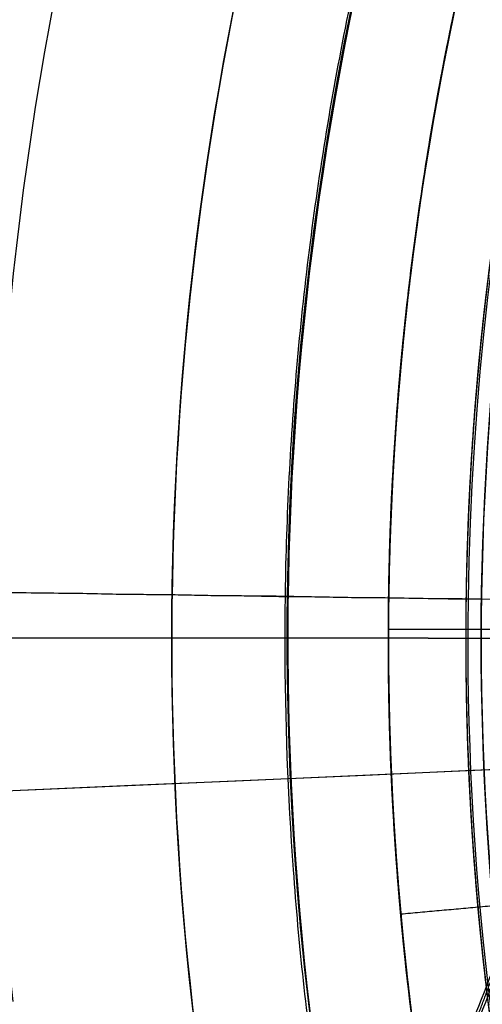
# Model space of a CAD drawing. Header units: millimetres. Extents: x -130 to 129, y 0 to 422.
# Tile 404 of 656: x -22.69 to -19.7, y 290.64 to 297.01. Entities that reach past the tile are written whole.
import ezdxf

# ---------------------------------------------------------------- set-up
doc = ezdxf.new("R2010")
doc.units = ezdxf.units.MM
for name, color, linetype, true_color in [('BOMBILLA', 7, 'Continuous', 0xfff700), ('NEGRO', 7, 'Continuous', 0x363535), ('PANTALLA', 7, 'Continuous', 0xffffff)]:
    doc.layers.add(name, color=color, linetype=linetype, true_color=true_color)
doc.layers.add('Capa 01', color=7, linetype='Continuous')

# ---------------------------------------------------------------- blocks, each defined once
blk = doc.blocks.new('DOME 29912')
at = {"layer": 'BOMBILLA', "extrusion": (0, 0, -1)}
for start, end in [(0.8118392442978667, 180.8118392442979), (180.8118392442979, 0.8118392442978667)]:
    blk.add_arc((0.7034267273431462, 292.9933873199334, -203.8578232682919), 24.05871559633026, start, end, dxfattribs=at)
at = {"layer": 'BOMBILLA'}
for start, end in [(359.1881607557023, 179.1881607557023), (179.1881607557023, 359.1881607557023)]:
    blk.add_arc((-0.7034267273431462, 292.9933873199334, 189.2111779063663), 19.08658103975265, start, end, dxfattribs=at)
at = {"layer": 'BOMBILLA', "extrusion": (-0.01416879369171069, -0.9998996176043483, -1.986047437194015e-18)}
blk.add_arc((-4.854718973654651, 203.8578232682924, -292.9540092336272), 24.05871559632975, 90.00000000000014, 217.5018829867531, dxfattribs=at)
at = {"layer": 'BOMBILLA', "extrusion": (-0.01416879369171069, -0.9998996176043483, -7.271319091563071e-34)}
blk.add_arc((-52.89141622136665, 166.9954607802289, -292.9540092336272), 36.49174311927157, 4.46249989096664e-14, 37.50188298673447, dxfattribs=at)
at = {"layer": 'NEGRO', "extrusion": (0, 0, -1)}
for centre, radius, start, end in [((0.703263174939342, 292.997692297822, -150.75), 116.5, 15.31920064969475, 195.3192006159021), ((0.703263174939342, 292.997692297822, -150.75), 115.5, 15.31920064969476, 195.3192006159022), ((0.7032631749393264, 292.997692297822, -156), 116.5, 15.31920062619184, 195.319200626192), ((0.703263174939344, 292.997692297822, -145.5), 115.5, 15.31920062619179, 195.319200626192), ((0.7032631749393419, 292.997692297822, -156), 115.5, 15.31920062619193, 195.319200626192), ((0.7032631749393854, 292.997692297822, -158), 115, 48.09866593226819, 228.0986659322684), ((0.7032631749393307, 292.9976922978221, -158), 112, 48.09866593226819, 228.0986659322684), ((0.703263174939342, 292.997692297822, -144.5), 106.5, 15.31920064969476, 195.3192006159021), ((0.7032631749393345, 292.997692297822, -145), 106.5, 15.3192006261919, 195.319200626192), ((0.7032631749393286, 292.997692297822, -158), 115.0000000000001, 228.0986659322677, 48.09866593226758), ((0.7032631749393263, 292.997692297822, -158), 112, 228.0986659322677, 48.09866593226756), ((0.70326317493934, 292.997692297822, -151.5), 115.0000000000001, 260.0639215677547, 16.13341038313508), ((0.70326317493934, 292.997692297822, -151.5), 112.0000000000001, 260.1165838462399, 16.08074809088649), ((0.7032631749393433, 292.997692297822, -145.5), 116.5, 195.3192006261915, 15.31920062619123), ((0.7032631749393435, 292.997692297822, -156), 116.5, 195.3192006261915, 15.31920062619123), ((0.703263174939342, 292.997692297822, -150.75), 116.5, 195.3192006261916, 15.31920064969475), ((0.7032631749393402, 292.997692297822, -156), 115.5, 195.3192006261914, 15.31920062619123), ((0.703263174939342, 292.997692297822, -150.75), 115.5, 195.3192006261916, 15.31920064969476), ((0.7032631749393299, 292.997692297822, -156), 29.00000000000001, 258.0986659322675, 78.09866593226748), ((0.703263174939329, 292.997692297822, -155), 29.00000000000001, 258.0986659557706, 78.098665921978), ((0.7032631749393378, 292.997692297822, -145), 106.5, 195.3192006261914, 15.31920062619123), ((0.703263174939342, 292.997692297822, -144.5), 106.5, 195.3192006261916, 15.31920064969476), ((0.7032631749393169, 292.997692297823, -161.376100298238), 28.25000000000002, 233.9491539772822, 53.94915397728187), ((0.703263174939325, 292.997692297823, -160.376100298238), 28.25000000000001, 233.9491539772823, 53.94915400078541), ((0.703263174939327, 292.9976922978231, -154), 22.49999999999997, 270.0360020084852, 90.0360020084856), ((0.703263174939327, 292.997692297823, -153), 22.49999999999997, 270.0360020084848, 90.0360020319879), ((0.7032631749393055, 292.997692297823, -159.876100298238), 27.50000000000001, 233.949153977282, 53.94915397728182), ((0.703263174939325, 292.997692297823, -159.626100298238), 27.5, 233.9491539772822, 53.94915400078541), ((0.7032631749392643, 292.9976922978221, -133.25), 20.99999999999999, 270.0360020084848, 90.0360020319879), ((0.703263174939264, 292.9976922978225, -152), 21.00000000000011, 270.0360020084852, 90.0360020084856), ((0.703263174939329, 292.997692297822, -156), 20.25000000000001, 258.0986659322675, 78.09866593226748), ((0.703263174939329, 292.997692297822, -155), 20.25000000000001, 258.0986659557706, 78.09866592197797), ((0.703263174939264, 292.9976922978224, -152), 19.0000000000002, 270.036002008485, 90.0360020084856), ((0.7032631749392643, 292.9976922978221, -133), 19.00000000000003, 270.0360020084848, 90.0360020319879), ((0.703263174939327, 292.997692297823, -143), 18.65000000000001, 270.0360020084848, 90.0360020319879), ((0.703263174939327, 292.997692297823, -152), 18.65000000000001, 270.0360020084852, 90.0360020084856), ((0.703263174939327, 292.997692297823, -160.73517), 18.59999999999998, 307.4656207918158, 90.03600202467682), ((0.703263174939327, 292.997692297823, -171.2075), 18.59999999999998, 270.0360020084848, 90.03600203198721), ((0.703263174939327, 292.997692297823, -168.6575), 18.59999999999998, 270.0360020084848, 90.03600203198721), ((0.703263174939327, 292.997692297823, -176.5), 18.59999999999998, 270.036002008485, 90.0360020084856), ((0.7032631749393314, 292.997692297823, -169.376100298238), 18.00000000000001, 233.949153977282, 53.94915397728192), ((0.7032631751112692, 292.9976922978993, -161.3761002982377), 22.14999999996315, 353.9491539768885, 23.94915397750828), ((0.7032631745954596, 292.9976922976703, -169.3761002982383), 22.1500000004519, 353.9491539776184, 23.94915397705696), ((0.703263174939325, 292.997692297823, -165.376100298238), 22.15000000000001, 353.9491539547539, 23.94915397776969)]:
    blk.add_arc(centre, radius, start, end, dxfattribs=at)
at = {"layer": 'NEGRO'}
for centre, radius, start, end in [((-0.7032631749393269, 292.997692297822, 145.5), 116.5, 344.6807993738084, 164.680799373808), ((-0.7032631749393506, 292.997692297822, 144), 115, 344.6807993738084, 164.6807993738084), ((-0.7032631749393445, 292.997692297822, 145), 115, 344.6807993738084, 131.9013340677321), ((-0.7032631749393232, 292.997692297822, 145), 115, 344.6807993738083, 131.9013340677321), ((-0.7032631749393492, 292.997692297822, 145), 112, 311.9013340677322, 131.901334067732), ((-0.7032631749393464, 292.997692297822, 144), 106.5, 344.6807993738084, 164.6807993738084), ((-0.7032631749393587, 292.997692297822, 145), 112, 131.9013340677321, 311.901334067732), ((-0.7032631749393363, 292.997692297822, 145.5), 115.5, 164.6807993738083, 344.6807993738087), ((-0.7032631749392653, 292.997692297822, 144), 115, 164.6807993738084, 344.6807993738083), ((-0.7032631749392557, 292.9976922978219, 145), 114.9999999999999, 164.6807993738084, 311.901334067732), ((-0.703263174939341, 292.997692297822, 145), 115, 164.6807993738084, 311.901334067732), ((-0.7032631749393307, 292.997692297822, 154), 29.00000000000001, 101.9013340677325, 281.9013340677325), ((-0.7032631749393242, 292.997692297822, 144), 106.5, 164.6807993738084, 344.6807993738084), ((-0.703263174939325, 292.997692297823, 159.376100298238), 28.25, 126.0508460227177, 306.0508460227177), ((-0.703263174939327, 292.9976922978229, 152), 22.49999999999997, 89.96399799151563, 269.963997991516), ((-0.703263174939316, 292.997692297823, 159.376100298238), 27.49999999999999, 126.0508460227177, 306.0508460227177), ((-0.7032631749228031, 292.9976922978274, 114.5), 20.99999999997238, 89.96399799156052, 197.5074984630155), ((-0.7032631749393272, 292.997692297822, 154), 20.25000000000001, 101.9013340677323, 281.9013340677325), ((-0.7032631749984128, 292.9976922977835, 114), 19.00000000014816, 89.96399799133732, 213.2397354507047)]:
    blk.add_arc(centre, radius, start, end, dxfattribs=at)
for points, weights in [([(111.2336383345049, 262.3348985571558, 144.4393398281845), (172.559225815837, 486.208701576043, 144.4393398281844), (-51.31457720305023, 547.5342890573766, 144.4393398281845), (-112.6401646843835, 323.6604860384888, 144.4393398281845)], [0.8164906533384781, 0.2721635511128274, 0.2721635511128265, 0.8164906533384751]), ([(110.5516558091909, 262.5217135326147, 145.1464466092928), (171.5036133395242, 485.0315515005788, 145.1464466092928), (-51.00622462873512, 545.9835090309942, 145.1464466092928), (-111.9581821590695, 323.4736710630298, 145.1464466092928)], [0.8164906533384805, 0.2721635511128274, 0.2721635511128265, 0.8164906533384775]), ([(-112.6401646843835, 323.6604860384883, 144.4393398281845), (-173.9657521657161, 99.7866830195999, 144.4393398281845), (49.90805085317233, 38.4610955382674, 144.4393398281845), (111.2336383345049, 262.3348985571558, 144.4393398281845)], [0.8164906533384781, 0.2721635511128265, 0.2721635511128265, 0.8164906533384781]), ([(-111.9581821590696, 323.4736710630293, 145.1464466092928), (-172.9101396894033, 100.9638330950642, 145.1464466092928), (49.59969827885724, 40.01187556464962, 145.1464466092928), (110.5516558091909, 262.5217135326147, 145.1464466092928)], [0.8164906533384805, 0.2721635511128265, 0.2721635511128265, 0.8164906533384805])]:
    blk.add_rational_spline(points, weights, degree=3, dxfattribs=at)
for points, weights, degree, knots in [([(-20.5164693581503, 288.7292923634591, 112.7322330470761), (-23.49733295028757, 302.5659679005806, 112.7322330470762), (-14.50117762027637, 313.2741332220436, 112.7322330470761), (-0.6905278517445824, 313.2654552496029, 112.7322330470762), (13.12012191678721, 313.2567772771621, 112.7322330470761), (22.10281311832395, 302.5373148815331, 112.7322330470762), (19.10456323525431, 288.7043963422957, 112.7322330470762)], [0.7724718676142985, 0.5899894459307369, 0.6046623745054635, 0.8164906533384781, 0.6046623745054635, 0.5899894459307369, 0.7724718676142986], 3, [0.03463401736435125, 0.03463401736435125, 0.03463401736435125, 0.03463401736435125, 0.5, 0.5, 0.5, 0.9653659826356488, 0.9653659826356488, 0.9653659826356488, 0.9653659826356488]), ([(-2.681341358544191, 273.4977639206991, 175), (-7.950807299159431, 274.032300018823, 174.891039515), (-12.23381548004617, 277.1482013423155, 174.785), (-17.38362726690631, 280.8947048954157, 174.6575), (-19.34777298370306, 286.9526733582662, 174.53), (-21.31191870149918, 293.0106418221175, 174.4025), (-19.34016144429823, 299.0661371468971, 174.275), (-17.3684041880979, 305.1216324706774, 174.1475), (-12.21388821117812, 308.8616612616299, 174.02), (-7.059372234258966, 312.6016900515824, 173.8925), (-0.6909474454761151, 312.5976884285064, 173.765), (5.677477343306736, 312.5936868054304, 173.6375), (10.82728913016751, 308.8471832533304, 173.51), (15.97710091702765, 305.1006797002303, 173.3825), (17.9412466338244, 299.0427112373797, 173.255), (19.90539235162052, 292.9847427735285, 173.1275), (17.93363509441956, 286.9292474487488, 173), (15.96187783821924, 280.8737521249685, 172.8725), (10.80736186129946, 277.1337233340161, 172.745), (5.652845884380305, 273.3936945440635, 172.6175), (-0.7155789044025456, 273.3976961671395, 172.49), (-7.084003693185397, 273.4016977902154, 172.3625), (-12.23381548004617, 277.1482013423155, 172.235), (-17.38362726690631, 280.8947048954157, 172.1075), (-19.34777298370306, 286.9526733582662, 171.98), (-21.31191870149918, 293.0106418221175, 171.8525), (-19.34016144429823, 299.0661371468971, 171.725), (-17.3684041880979, 305.1216324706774, 171.5975), (-12.21388821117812, 308.8616612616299, 171.47), (-7.059372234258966, 312.6016900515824, 171.3425), (-0.6909474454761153, 312.5976884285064, 171.215), (5.677477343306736, 312.5936868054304, 171.0875), (10.82728913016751, 308.8471832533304, 170.96), (15.97710091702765, 305.1006797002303, 170.8325), (17.9412466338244, 299.0427112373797, 170.705), (19.90539235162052, 292.9847427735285, 170.5775), (17.93363509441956, 286.9292474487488, 170.45), (15.96187783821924, 280.8737521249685, 170.3225), (10.80736186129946, 277.1337233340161, 170.195), (5.652845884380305, 273.3936945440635, 170.0675), (-0.7155789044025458, 273.3976961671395, 169.94), (-7.084003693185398, 273.4016977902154, 169.8125), (-12.23381548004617, 277.1482013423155, 169.685), (-17.38362726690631, 280.8947048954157, 169.5575), (-19.34777298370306, 286.9526733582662, 169.43), (-21.31191870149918, 293.0106418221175, 169.3025), (-19.34016144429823, 299.0661371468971, 169.175), (-17.3684041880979, 305.1216324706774, 169.0475), (-12.21388821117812, 308.8616612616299, 168.92), (-7.059372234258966, 312.6016900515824, 168.7925), (-0.6909474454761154, 312.5976884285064, 168.665), (5.677477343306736, 312.5936868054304, 168.5375), (10.82728913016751, 308.8471832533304, 168.41), (15.97710091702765, 305.1006797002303, 168.2825), (17.9412466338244, 299.0427112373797, 168.155), (19.90539235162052, 292.9847427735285, 168.0275), (17.93363509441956, 286.9292474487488, 167.9), (15.96187783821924, 280.8737521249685, 167.7725), (10.80736186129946, 277.1337233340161, 167.645), (5.652845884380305, 273.3936945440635, 167.5175), (-0.7155789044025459, 273.3976961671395, 167.39), (-7.084003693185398, 273.4016977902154, 167.2625), (-12.23381548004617, 277.1482013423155, 167.135), (-17.38362726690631, 280.8947048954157, 167.0075), (-19.34777298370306, 286.9526733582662, 166.88), (-21.31191870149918, 293.0106418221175, 166.7525), (-19.34016144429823, 299.0661371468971, 166.625), (-17.3684041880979, 305.1216324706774, 166.4975), (-12.21388821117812, 308.8616612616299, 166.37), (-7.059372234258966, 312.6016900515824, 166.2425), (-0.6909474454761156, 312.5976884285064, 166.115), (5.677477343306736, 312.5936868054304, 165.9875), (10.82728913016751, 308.8471832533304, 165.86), (15.97710091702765, 305.1006797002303, 165.7325), (17.9412466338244, 299.0427112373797, 165.605), (18.73032591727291, 296.6089725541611, 165.55377793), (18.86823978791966, 294.0542299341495, 165.5)], [0.986750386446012, 0.958956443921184, 1, 0.951056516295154, 1, 0.951056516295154, 1, 0.951056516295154, 1, 0.951056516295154, 1, 0.951056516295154, 1, 0.951056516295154, 1, 0.951056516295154, 1, 0.951056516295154, 1, 0.951056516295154, 1, 0.951056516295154, 1, 0.951056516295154, 1, 0.951056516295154, 1, 0.951056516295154, 1, 0.951056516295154, 1, 0.951056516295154, 1, 0.951056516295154, 1, 0.951056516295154, 1, 0.951056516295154, 1, 0.951056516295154, 1, 0.951056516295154, 1, 0.951056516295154, 1, 0.951056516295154, 1, 0.951056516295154, 1, 0.951056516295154, 1, 0.951056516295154, 1, 0.951056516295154, 1, 0.951056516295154, 1, 0.951056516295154, 1, 0.951056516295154, 1, 0.951056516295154, 1, 0.951056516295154, 1, 0.951056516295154, 1, 0.951056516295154, 1, 0.951056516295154, 1, 0.951056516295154, 1, 0.951056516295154, 1, 0.979744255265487, 0.976254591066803], 2, [-0.998991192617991, -0.998991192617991, -0.998991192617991, -0.99375, -0.99375, -0.9875, -0.9875, -0.98125, -0.98125, -0.975, -0.975, -0.96875, -0.96875, -0.9625, -0.9625, -0.95625, -0.95625, -0.95, -0.95, -0.94375, -0.94375, -0.9375, -0.9375, -0.93125, -0.93125, -0.925, -0.925, -0.91875, -0.91875, -0.9125, -0.9125, -0.90625, -0.90625, -0.9, -0.9, -0.89375, -0.89375, -0.8875, -0.8875, -0.88125, -0.88125, -0.875, -0.875, -0.86875, -0.86875, -0.8625, -0.8625, -0.85625, -0.85625, -0.85, -0.85, -0.84375, -0.84375, -0.8375, -0.8375, -0.83125, -0.83125, -0.825, -0.825, -0.81875, -0.81875, -0.8125, -0.8125, -0.80625, -0.80625, -0.8, -0.8, -0.79375, -0.79375, -0.7875, -0.7875, -0.78125, -0.78125, -0.775, -0.775, -0.76875, -0.76875, -0.766163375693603, -0.766163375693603, -0.766163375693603]), ([(-20.22325778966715, 291.2285653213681, 165.5), (-20.02504754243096, 289.0415753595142, 165.546035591), (-19.34777298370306, 286.9526733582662, 165.59), (-17.38362726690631, 280.8947048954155, 165.7175), (-12.23381548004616, 277.1482013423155, 165.845), (-7.084003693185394, 273.4016977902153, 165.9725), (-0.7155789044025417, 273.3976961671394, 166.1), (5.65284588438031, 273.3936945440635, 166.2275), (10.80736186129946, 277.133723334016, 166.355), (15.96187783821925, 280.8737521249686, 166.4825), (17.93363509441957, 286.9292474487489, 166.61), (19.90539235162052, 292.9847427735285, 166.7375), (17.94124663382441, 299.0427112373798, 166.865), (15.97710091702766, 305.1006797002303, 166.9925), (10.82728913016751, 308.8471832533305, 167.12), (5.677477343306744, 312.5936868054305, 167.2475), (-0.6909474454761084, 312.5976884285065, 167.375), (-7.05937223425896, 312.6016900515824, 167.5025), (-12.21388821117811, 308.8616612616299, 167.63), (-17.36840418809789, 305.1216324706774, 167.7575), (-19.34016144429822, 299.0661371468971, 167.885), (-21.31191870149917, 293.0106418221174, 168.0125), (-19.34777298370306, 286.9526733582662, 168.14), (-17.38362726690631, 280.8947048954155, 168.2675), (-12.23381548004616, 277.1482013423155, 168.395), (-7.084003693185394, 273.4016977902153, 168.5225), (-0.7155789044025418, 273.3976961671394, 168.65), (5.65284588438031, 273.3936945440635, 168.7775), (10.80736186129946, 277.133723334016, 168.905), (15.96187783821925, 280.8737521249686, 169.0325), (17.93363509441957, 286.9292474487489, 169.16), (19.90539235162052, 292.9847427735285, 169.2875), (17.94124663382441, 299.0427112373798, 169.415), (15.97710091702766, 305.1006797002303, 169.5425), (10.82728913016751, 308.8471832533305, 169.67), (5.677477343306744, 312.5936868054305, 169.7975), (-0.6909474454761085, 312.5976884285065, 169.925), (-7.05937223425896, 312.6016900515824, 170.0525), (-12.21388821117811, 308.8616612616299, 170.18), (-17.36840418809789, 305.1216324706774, 170.3075), (-19.34016144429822, 299.0661371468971, 170.435), (-21.31191870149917, 293.0106418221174, 170.5625), (-19.34777298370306, 286.9526733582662, 170.69), (-17.38362726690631, 280.8947048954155, 170.8175), (-12.23381548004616, 277.1482013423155, 170.945), (-7.084003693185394, 273.4016977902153, 171.0725), (-0.7155789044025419, 273.3976961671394, 171.2), (5.65284588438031, 273.3936945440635, 171.3275), (10.80736186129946, 277.133723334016, 171.455), (15.96187783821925, 280.8737521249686, 171.5825), (17.93363509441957, 286.9292474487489, 171.71), (19.90539235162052, 292.9847427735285, 171.8375), (17.94124663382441, 299.0427112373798, 171.965), (15.97710091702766, 305.1006797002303, 172.0925), (10.82728913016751, 308.8471832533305, 172.22), (5.677477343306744, 312.5936868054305, 172.3475), (-0.6909474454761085, 312.5976884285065, 172.475), (-7.05937223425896, 312.6016900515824, 172.6025), (-12.21388821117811, 308.8616612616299, 172.73), (-17.36840418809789, 305.1216324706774, 172.8575), (-19.34016144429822, 299.0661371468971, 172.985), (-21.31191870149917, 293.0106418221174, 173.1125), (-19.34777298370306, 286.9526733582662, 173.24), (-17.38362726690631, 280.8947048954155, 173.3675), (-12.23381548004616, 277.1482013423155, 173.495), (-7.084003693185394, 273.4016977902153, 173.6225), (-0.7155789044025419, 273.3976961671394, 173.75), (5.65284588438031, 273.3936945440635, 173.8775), (10.80736186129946, 277.133723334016, 174.005), (15.96187783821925, 280.8737521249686, 174.1325), (17.93363509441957, 286.9292474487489, 174.26), (19.90539235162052, 292.9847427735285, 174.3875), (17.94124663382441, 299.0427112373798, 174.515), (15.97710091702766, 305.1006797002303, 174.6425), (10.82728913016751, 308.8471832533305, 174.77), (6.22493255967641, 312.1954114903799, 174.883946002), (0.5450627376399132, 312.5578989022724, 175)], [0.977551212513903, 0.982564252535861, 1, 0.951056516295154, 1, 0.951056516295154, 1, 0.951056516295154, 1, 0.951056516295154, 1, 0.951056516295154, 1, 0.951056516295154, 1, 0.951056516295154, 1, 0.951056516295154, 1, 0.951056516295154, 1, 0.951056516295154, 1, 0.951056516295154, 1, 0.951056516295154, 1, 0.951056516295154, 1, 0.951056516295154, 1, 0.951056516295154, 1, 0.951056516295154, 1, 0.951056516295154, 1, 0.951056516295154, 1, 0.951056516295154, 1, 0.951056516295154, 1, 0.951056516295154, 1, 0.951056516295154, 1, 0.951056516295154, 1, 0.951056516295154, 1, 0.951056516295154, 1, 0.951056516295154, 1, 0.951056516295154, 1, 0.951056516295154, 1, 0.951056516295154, 1, 0.951056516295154, 1, 0.951056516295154, 1, 0.951056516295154, 1, 0.951056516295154, 1, 0.951056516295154, 1, 0.951056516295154, 1, 0.951056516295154, 1, 0.956030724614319, 0.991062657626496], 2, [-2.200956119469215, -2.200956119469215, -2.200956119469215, -2.19872960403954, -2.19872960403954, -2.19247960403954, -2.19247960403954, -2.18622960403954, -2.18622960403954, -2.17997960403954, -2.17997960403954, -2.17372960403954, -2.17372960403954, -2.16747960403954, -2.16747960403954, -2.16122960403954, -2.16122960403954, -2.15497960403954, -2.15497960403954, -2.14872960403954, -2.14872960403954, -2.14247960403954, -2.14247960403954, -2.13622960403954, -2.13622960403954, -2.12997960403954, -2.12997960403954, -2.12372960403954, -2.12372960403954, -2.11747960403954, -2.11747960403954, -2.11122960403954, -2.11122960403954, -2.10497960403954, -2.10497960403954, -2.09872960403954, -2.09872960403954, -2.09247960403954, -2.09247960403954, -2.08622960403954, -2.08622960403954, -2.07997960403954, -2.07997960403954, -2.07372960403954, -2.07372960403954, -2.06747960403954, -2.06747960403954, -2.06122960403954, -2.06122960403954, -2.05497960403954, -2.05497960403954, -2.04872960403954, -2.04872960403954, -2.04247960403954, -2.04247960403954, -2.03622960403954, -2.03622960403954, -2.02997960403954, -2.02997960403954, -2.02372960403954, -2.02372960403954, -2.01747960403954, -2.01747960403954, -2.01122960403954, -2.01122960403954, -2.00497960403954, -2.00497960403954, -1.99872960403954, -1.99872960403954, -1.99247960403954, -1.99247960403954, -1.98622960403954, -1.98622960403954, -1.97997960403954, -1.97997960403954, -1.97372960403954, -1.97372960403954, -1.968114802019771, -1.968114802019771, -1.968114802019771]), ([(0.7680090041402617, 273.4529907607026, 165.5000674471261), (6.309480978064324, 273.870137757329, 165.61374225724), (10.80736186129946, 277.1337233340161, 165.725), (15.96187783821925, 280.8737521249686, 165.8525), (17.93363509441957, 286.9292474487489, 165.98), (19.90539235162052, 292.9847427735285, 166.1075), (17.94124663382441, 299.0427112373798, 166.235), (15.97710091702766, 305.1006797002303, 166.3625), (10.82728913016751, 308.8471832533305, 166.49), (5.677477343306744, 312.5936868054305, 166.6175), (-0.6909474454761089, 312.5976884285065, 166.745), (-7.059372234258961, 312.6016900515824, 166.8725), (-12.21388821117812, 308.8616612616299, 167), (-17.3684041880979, 305.1216324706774, 167.1275), (-19.34016144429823, 299.0661371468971, 167.255), (-21.31191870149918, 293.0106418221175, 167.3825), (-19.34777298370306, 286.9526733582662, 167.51), (-17.38362726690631, 280.8947048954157, 167.6375), (-12.23381548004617, 277.1482013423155, 167.765), (-7.084003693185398, 273.4016977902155, 167.8925), (-0.7155789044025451, 273.3976961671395, 168.02), (5.652845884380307, 273.3936945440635, 168.1475), (10.80736186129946, 277.1337233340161, 168.275), (15.96187783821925, 280.8737521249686, 168.4025), (17.93363509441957, 286.9292474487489, 168.53), (19.90539235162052, 292.9847427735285, 168.6575), (17.94124663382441, 299.0427112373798, 168.785), (15.97710091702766, 305.1006797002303, 168.9125), (10.82728913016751, 308.8471832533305, 169.04), (5.677477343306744, 312.5936868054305, 169.1675), (-0.6909474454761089, 312.5976884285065, 169.295), (-7.059372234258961, 312.6016900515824, 169.4225), (-12.21388821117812, 308.8616612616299, 169.55), (-17.3684041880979, 305.1216324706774, 169.6775), (-19.34016144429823, 299.0661371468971, 169.805), (-21.31191870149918, 293.0106418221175, 169.9325), (-19.34777298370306, 286.9526733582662, 170.06), (-17.38362726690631, 280.8947048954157, 170.1875), (-12.23381548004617, 277.1482013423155, 170.315), (-7.084003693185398, 273.4016977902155, 170.4425), (-0.7155789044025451, 273.3976961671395, 170.57), (5.652845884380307, 273.3936945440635, 170.6975), (10.80736186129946, 277.1337233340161, 170.825), (15.96187783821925, 280.8737521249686, 170.9525), (17.93363509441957, 286.9292474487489, 171.08), (19.90539235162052, 292.9847427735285, 171.2075), (17.94124663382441, 299.0427112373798, 171.335), (15.97710091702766, 305.1006797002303, 171.4625), (10.82728913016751, 308.8471832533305, 171.59), (5.677477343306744, 312.5936868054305, 171.7175), (-0.6909474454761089, 312.5976884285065, 171.845), (-7.059372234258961, 312.6016900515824, 171.9725), (-12.21388821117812, 308.8616612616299, 172.1), (-17.3684041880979, 305.1216324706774, 172.2275), (-19.34016144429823, 299.0661371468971, 172.355), (-21.31191870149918, 293.0106418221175, 172.4825), (-19.34777298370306, 286.9526733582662, 172.61), (-17.38362726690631, 280.8947048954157, 172.7375), (-12.23381548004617, 277.1482013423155, 172.865), (-7.084003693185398, 273.4016977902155, 172.9925), (-0.7155789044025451, 273.3976961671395, 173.12), (5.652845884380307, 273.3936945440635, 173.2475), (10.80736186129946, 277.1337233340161, 173.375), (15.96187783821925, 280.8737521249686, 173.5025), (17.93363509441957, 286.9292474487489, 173.63), (19.90539235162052, 292.9847427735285, 173.7575), (17.94124663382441, 299.0427112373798, 173.885), (15.97710091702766, 305.1006797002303, 174.0125), (10.82728913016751, 308.8471832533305, 174.14), (5.677477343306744, 312.5936868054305, 174.2675), (-0.6909474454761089, 312.5976884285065, 174.395), (-7.059372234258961, 312.6016900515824, 174.5225), (-12.21388821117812, 308.8616612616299, 174.65), (-17.3684041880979, 305.1216324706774, 174.7775), (-19.34016144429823, 299.0661371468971, 174.905), (-20.05745351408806, 296.8632499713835, 174.9513823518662), (-20.24139033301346, 294.5538372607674, 175.000000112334)], [0.9895209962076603, 0.9570234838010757, 1, 0.951056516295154, 1, 0.951056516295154, 1, 0.951056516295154, 1, 0.951056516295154, 1, 0.951056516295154, 1, 0.951056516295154, 1, 0.951056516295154, 1, 0.951056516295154, 1, 0.951056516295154, 1, 0.951056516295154, 1, 0.951056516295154, 1, 0.951056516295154, 1, 0.951056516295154, 1, 0.951056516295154, 1, 0.951056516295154, 1, 0.951056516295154, 1, 0.951056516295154, 1, 0.951056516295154, 1, 0.951056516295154, 1, 0.951056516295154, 1, 0.951056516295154, 1, 0.951056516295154, 1, 0.951056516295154, 1, 0.951056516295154, 1, 0.951056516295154, 1, 0.951056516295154, 1, 0.951056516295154, 1, 0.951056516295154, 1, 0.951056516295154, 1, 0.951056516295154, 1, 0.951056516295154, 1, 0.951056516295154, 1, 0.951056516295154, 1, 0.951056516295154, 1, 0.951056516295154, 1, 0.951056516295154, 1, 0.9816229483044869, 0.9770461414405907], 2, [0.7507619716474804, 0.7507619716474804, 0.7507619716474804, 0.75625, 0.75625, 0.7625, 0.7625, 0.76875, 0.76875, 0.775, 0.775, 0.78125, 0.78125, 0.7875, 0.7875, 0.79375, 0.79375, 0.8, 0.8, 0.80625, 0.80625, 0.8125, 0.8125, 0.81875, 0.81875, 0.825, 0.825, 0.83125, 0.83125, 0.8375, 0.8375, 0.84375, 0.84375, 0.85, 0.85, 0.85625, 0.85625, 0.8625, 0.8625, 0.86875, 0.86875, 0.875, 0.875, 0.88125, 0.88125, 0.8875, 0.8875, 0.89375, 0.89375, 0.9, 0.9, 0.90625, 0.90625, 0.9125, 0.9125, 0.91875, 0.91875, 0.925, 0.925, 0.93125, 0.93125, 0.9375, 0.9375, 0.94375, 0.94375, 0.95, 0.95, 0.95625, 0.95625, 0.9625, 0.9625, 0.96875, 0.96875, 0.975, 0.975, 0.98125, 0.98125, 0.9835967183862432, 0.9835967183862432, 0.9835967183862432]), ([(18.36896675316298, 294.0272774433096, 165.5), (18.23457109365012, 296.5168480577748, 165.55377793), (17.4656213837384, 298.8885015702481, 165.605), (15.55158142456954, 304.7919300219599, 165.7325), (10.53314238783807, 308.4428595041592, 165.86), (5.514703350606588, 312.0937889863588, 165.9875), (-0.6912616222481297, 312.0976885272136, 166.115), (-6.897226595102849, 312.1015880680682, 166.2425), (-11.92024981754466, 308.4569681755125, 166.37), (-16.94327303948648, 304.8123482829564, 166.4975), (-18.8647303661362, 298.9113298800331, 166.625), (-20.78618769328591, 293.01031147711, 166.7525), (-18.87214773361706, 287.1068830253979, 166.88), (-16.9581077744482, 281.203454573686, 167.0075), (-11.93966873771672, 277.5525250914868, 167.135), (-6.921229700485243, 273.9015956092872, 167.2625), (-0.7152647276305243, 273.8976960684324, 167.39), (5.490700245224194, 273.8937965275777, 167.5175), (10.51372346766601, 277.5384164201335, 167.645), (15.53674668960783, 281.1830363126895, 167.7725), (17.45820401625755, 287.0840547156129, 167.9), (19.37966134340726, 292.9850731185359, 168.0275), (17.4656213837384, 298.8885015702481, 168.155), (15.55158142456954, 304.7919300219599, 168.2825), (10.53314238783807, 308.4428595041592, 168.41), (5.514703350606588, 312.0937889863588, 168.5375), (-0.6912616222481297, 312.0976885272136, 168.665), (-6.897226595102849, 312.1015880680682, 168.7925), (-11.92024981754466, 308.4569681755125, 168.92), (-16.94327303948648, 304.8123482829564, 169.0475), (-18.8647303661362, 298.9113298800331, 169.175), (-20.78618769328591, 293.01031147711, 169.3025), (-18.87214773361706, 287.1068830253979, 169.43), (-16.9581077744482, 281.203454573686, 169.5575), (-11.93966873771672, 277.5525250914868, 169.685), (-6.921229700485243, 273.9015956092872, 169.8125), (-0.7152647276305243, 273.8976960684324, 169.94), (5.490700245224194, 273.8937965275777, 170.0675), (10.51372346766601, 277.5384164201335, 170.195), (15.53674668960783, 281.1830363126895, 170.3225), (17.45820401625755, 287.0840547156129, 170.45), (19.37966134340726, 292.9850731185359, 170.5775), (17.4656213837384, 298.8885015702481, 170.705), (15.55158142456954, 304.7919300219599, 170.8325), (10.53314238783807, 308.4428595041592, 170.96), (5.514703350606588, 312.0937889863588, 171.0875), (-0.6912616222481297, 312.0976885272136, 171.215), (-6.897226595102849, 312.1015880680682, 171.3425), (-11.92024981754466, 308.4569681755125, 171.47), (-16.94327303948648, 304.8123482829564, 171.5975), (-18.8647303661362, 298.9113298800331, 171.725), (-20.78618769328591, 293.01031147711, 171.8525), (-18.87214773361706, 287.1068830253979, 171.98), (-16.9581077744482, 281.203454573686, 172.1075), (-11.93966873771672, 277.5525250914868, 172.235), (-6.921229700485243, 273.9015956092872, 172.3625), (-0.7152647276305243, 273.8976960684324, 172.49), (5.490700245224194, 273.8937965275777, 172.6175), (10.51372346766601, 277.5384164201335, 172.745), (15.53674668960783, 281.1830363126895, 172.8725), (17.45820401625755, 287.0840547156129, 173), (19.37966134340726, 292.9850731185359, 173.1275), (17.4656213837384, 298.8885015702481, 173.255), (15.55158142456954, 304.7919300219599, 173.3825), (10.53314238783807, 308.4428595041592, 173.51), (5.514703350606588, 312.0937889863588, 173.6375), (-0.6912616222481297, 312.0976885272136, 173.765), (-6.897226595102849, 312.1015880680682, 173.8925), (-11.92024981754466, 308.4569681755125, 174.02), (-16.94327303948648, 304.8123482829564, 174.1475), (-18.8647303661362, 298.9113298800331, 174.275), (-20.78618769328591, 293.01031147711, 174.4025), (-18.87214773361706, 287.1068830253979, 174.53), (-16.9581077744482, 281.203454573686, 174.6575), (-11.93966873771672, 277.5525250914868, 174.785), (-7.765920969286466, 274.5161110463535, 174.891039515), (-2.630880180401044, 273.995211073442, 175)], [0.976254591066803, 0.979744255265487, 1, 0.951056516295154, 1, 0.951056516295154, 1, 0.951056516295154, 1, 0.951056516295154, 1, 0.951056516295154, 1, 0.951056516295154, 1, 0.951056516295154, 1, 0.951056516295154, 1, 0.951056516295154, 1, 0.951056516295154, 1, 0.951056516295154, 1, 0.951056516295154, 1, 0.951056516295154, 1, 0.951056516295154, 1, 0.951056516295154, 1, 0.951056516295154, 1, 0.951056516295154, 1, 0.951056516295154, 1, 0.951056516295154, 1, 0.951056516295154, 1, 0.951056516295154, 1, 0.951056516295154, 1, 0.951056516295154, 1, 0.951056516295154, 1, 0.951056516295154, 1, 0.951056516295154, 1, 0.951056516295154, 1, 0.951056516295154, 1, 0.951056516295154, 1, 0.951056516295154, 1, 0.951056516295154, 1, 0.951056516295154, 1, 0.951056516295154, 1, 0.951056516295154, 1, 0.951056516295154, 1, 0.951056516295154, 1, 0.958956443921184, 0.986750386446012], 2, [0.766163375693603, 0.766163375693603, 0.766163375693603, 0.76875, 0.76875, 0.775, 0.775, 0.78125, 0.78125, 0.7875, 0.7875, 0.79375, 0.79375, 0.8, 0.8, 0.80625, 0.80625, 0.8125, 0.8125, 0.81875, 0.81875, 0.825, 0.825, 0.83125, 0.83125, 0.8375, 0.8375, 0.84375, 0.84375, 0.85, 0.85, 0.85625, 0.85625, 0.8625, 0.8625, 0.86875, 0.86875, 0.875, 0.875, 0.88125, 0.88125, 0.8875, 0.8875, 0.89375, 0.89375, 0.9, 0.9, 0.90625, 0.90625, 0.9125, 0.9125, 0.91875, 0.91875, 0.925, 0.925, 0.93125, 0.93125, 0.9375, 0.9375, 0.94375, 0.94375, 0.95, 0.95, 0.95625, 0.95625, 0.9625, 0.9625, 0.96875, 0.96875, 0.975, 0.975, 0.98125, 0.98125, 0.9875, 0.9875, 0.99375, 0.99375, 0.998991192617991, 0.998991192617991, 0.998991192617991]), ([(-19.72529866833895, 291.2736952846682, 165.500000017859), (-19.53214475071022, 289.1424963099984, 165.5460355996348), (-18.87214773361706, 287.1068830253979, 165.59), (-16.9581077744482, 281.203454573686, 165.7175), (-11.93966873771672, 277.5525250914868, 165.845), (-6.921229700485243, 273.9015956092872, 165.9725), (-0.7152647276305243, 273.8976960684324, 166.1), (5.490700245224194, 273.8937965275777, 166.2275), (10.51372346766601, 277.5384164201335, 166.355), (15.53674668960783, 281.1830363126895, 166.4825), (17.45820401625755, 287.0840547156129, 166.61), (19.37966134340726, 292.9850731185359, 166.7375), (17.4656213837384, 298.8885015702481, 166.865), (15.55158142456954, 304.7919300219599, 166.9925), (10.53314238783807, 308.4428595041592, 167.12), (5.514703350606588, 312.0937889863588, 167.2475), (-0.6912616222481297, 312.0976885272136, 167.375), (-6.897226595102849, 312.1015880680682, 167.5025), (-11.92024981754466, 308.4569681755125, 167.63), (-16.94327303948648, 304.8123482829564, 167.7575), (-18.8647303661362, 298.9113298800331, 167.885), (-20.78618769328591, 293.01031147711, 168.0125), (-18.87214773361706, 287.1068830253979, 168.14), (-16.9581077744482, 281.203454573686, 168.2675), (-11.93966873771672, 277.5525250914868, 168.395), (-6.921229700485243, 273.9015956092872, 168.5225), (-0.7152647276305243, 273.8976960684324, 168.65), (5.490700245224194, 273.8937965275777, 168.7775), (10.51372346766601, 277.5384164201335, 168.905), (15.53674668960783, 281.1830363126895, 169.0325), (17.45820401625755, 287.0840547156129, 169.16), (19.37966134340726, 292.9850731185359, 169.2875), (17.4656213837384, 298.8885015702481, 169.415), (15.55158142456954, 304.7919300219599, 169.5425), (10.53314238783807, 308.4428595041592, 169.67), (5.514703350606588, 312.0937889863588, 169.7975), (-0.6912616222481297, 312.0976885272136, 169.925), (-6.897226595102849, 312.1015880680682, 170.0525), (-11.92024981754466, 308.4569681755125, 170.18), (-16.94327303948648, 304.8123482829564, 170.3075), (-18.8647303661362, 298.9113298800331, 170.435), (-20.78618769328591, 293.01031147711, 170.5625), (-18.87214773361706, 287.1068830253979, 170.69), (-16.9581077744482, 281.203454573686, 170.8175), (-11.93966873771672, 277.5525250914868, 170.945), (-6.921229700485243, 273.9015956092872, 171.0725), (-0.7152647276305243, 273.8976960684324, 171.2), (5.490700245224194, 273.8937965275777, 171.3275), (10.51372346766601, 277.5384164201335, 171.455), (15.53674668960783, 281.1830363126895, 171.5825), (17.45820401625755, 287.0840547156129, 171.71), (19.37966134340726, 292.9850731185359, 171.8375), (17.4656213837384, 298.8885015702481, 171.965), (15.55158142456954, 304.7919300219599, 172.0925), (10.53314238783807, 308.4428595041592, 172.22), (5.514703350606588, 312.0937889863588, 172.3475), (-0.6912616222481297, 312.0976885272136, 172.475), (-6.897226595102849, 312.1015880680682, 172.6025), (-11.92024981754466, 308.4569681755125, 172.73), (-16.94327303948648, 304.8123482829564, 172.8575), (-18.8647303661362, 298.9113298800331, 172.985), (-20.78618769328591, 293.01031147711, 173.1125), (-18.87214773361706, 287.1068830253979, 173.24), (-16.9581077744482, 281.203454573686, 173.3675), (-11.93966873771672, 277.5525250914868, 173.495), (-6.921229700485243, 273.9015956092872, 173.6225), (-0.7152647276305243, 273.8976960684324, 173.75), (5.490700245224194, 273.8937965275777, 173.8775), (10.51372346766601, 277.5384164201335, 174.005), (15.53674668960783, 281.1830363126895, 174.1325), (17.45820401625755, 287.0840547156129, 174.26), (19.37966134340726, 292.9850731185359, 174.3875), (17.4656213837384, 298.8885015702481, 174.515), (15.55158142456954, 304.7919300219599, 174.6425), (10.53314238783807, 308.4428595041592, 174.77), (6.048192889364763, 311.7056737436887, 174.8839460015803), (0.513217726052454, 312.0589140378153, 174.9999999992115)], [0.9775512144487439, 0.9825642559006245, 1, 0.951056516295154, 1, 0.951056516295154, 1, 0.951056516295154, 1, 0.951056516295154, 1, 0.951056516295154, 1, 0.951056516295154, 1, 0.951056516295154, 1, 0.951056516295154, 1, 0.951056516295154, 1, 0.951056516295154, 1, 0.951056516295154, 1, 0.951056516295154, 1, 0.951056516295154, 1, 0.951056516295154, 1, 0.951056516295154, 1, 0.951056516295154, 1, 0.951056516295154, 1, 0.951056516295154, 1, 0.951056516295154, 1, 0.951056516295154, 1, 0.951056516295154, 1, 0.951056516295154, 1, 0.951056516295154, 1, 0.951056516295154, 1, 0.951056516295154, 1, 0.951056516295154, 1, 0.951056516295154, 1, 0.951056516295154, 1, 0.951056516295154, 1, 0.951056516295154, 1, 0.951056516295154, 1, 0.951056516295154, 1, 0.951056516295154, 1, 0.951056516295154, 1, 0.951056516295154, 1, 0.951056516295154, 1, 0.9560307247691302, 0.9910626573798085], 2, [0.735273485, 0.735273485, 0.735273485, 0.7375, 0.7375, 0.74375, 0.74375, 0.75, 0.75, 0.75625, 0.75625, 0.7625, 0.7625, 0.76875, 0.76875, 0.775, 0.775, 0.78125, 0.78125, 0.7875, 0.7875, 0.79375, 0.79375, 0.8, 0.8, 0.80625, 0.80625, 0.8125, 0.8125, 0.81875, 0.81875, 0.825, 0.825, 0.83125, 0.83125, 0.8375, 0.8375, 0.84375, 0.84375, 0.85, 0.85, 0.85625, 0.85625, 0.8625, 0.8625, 0.86875, 0.86875, 0.875, 0.875, 0.88125, 0.88125, 0.8875, 0.8875, 0.89375, 0.89375, 0.9, 0.9, 0.90625, 0.90625, 0.9125, 0.9125, 0.91875, 0.91875, 0.925, 0.925, 0.93125, 0.93125, 0.9375, 0.9375, 0.94375, 0.94375, 0.95, 0.95, 0.95625, 0.95625, 0.9625, 0.9625, 0.968114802, 0.968114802, 0.968114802]), ([(-20.71878341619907, 287.190324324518, 113.5853592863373), (-20.72458649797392, 287.4106981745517, 113.4473071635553), (-20.71160117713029, 287.627604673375, 113.3097957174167), (-20.65032930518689, 288.0616228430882, 113.0446658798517), (-20.6020796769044, 288.2788460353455, 112.9169216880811), (-20.52205630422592, 288.5559409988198, 112.7682945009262), (-20.50507032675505, 288.6116349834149, 112.7391279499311), (-20.46954148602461, 288.7227823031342, 112.6824908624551), (-20.45096762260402, 288.7783508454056, 112.6549565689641), (-20.39305760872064, 288.9452050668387, 112.5748223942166), (-20.35150692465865, 289.0567136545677, 112.5246560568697), (-20.22000611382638, 289.3934393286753, 112.3846632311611), (-20.1230128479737, 289.6211322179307, 112.3052952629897), (-19.97249265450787, 289.9737015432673, 112.2084691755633), (-19.92144181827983, 290.0932251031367, 112.1798612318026), (-19.820573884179, 290.3344272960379, 112.130308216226), (-19.77062547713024, 290.45641229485, 112.1092654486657), (-19.67352402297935, 290.7041081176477, 112.0738581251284), (-19.62636725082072, 290.829827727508, 112.0594910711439), (-19.53670901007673, 291.0859365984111, 112.0363698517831), (-19.49428162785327, 291.2161640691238, 112.0276360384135), (-19.37753254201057, 291.6122523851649, 112.0079461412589), (-19.31354053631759, 291.8850584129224, 112.0033643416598), (-19.24817540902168, 292.3030418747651, 112.0005002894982), (-19.23143119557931, 292.4438628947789, 112.0002330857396), (-19.21459613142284, 292.6562653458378, 112.0000217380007), (-19.21035908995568, 292.7272657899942, 112.000013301), (-19.20681958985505, 292.8161399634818, 112.00000375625), (-19.20658355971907, 292.8336684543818, 112.000003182), (-19.20592999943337, 292.8687974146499, 112.000001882), (-19.20560113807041, 292.8863620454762, 112.00000137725), (-19.20460830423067, 292.9390563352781, 112.00000022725), (-19.2039380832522, 292.9741863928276, 112), (-19.20325952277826, 293.0093168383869, 112)], [0.988132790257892, 0.9896684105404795, 0.9910179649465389, 0.9934078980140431, 0.994447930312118, 0.995568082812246, 0.9957831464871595, 0.9961921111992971, 0.9963864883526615, 0.9969406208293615, 0.9972713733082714, 0.998157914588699, 0.9986075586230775, 0.999115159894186, 0.9992566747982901, 0.9994910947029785, 0.9995845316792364, 0.9997349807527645, 0.9997920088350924, 0.9998800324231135, 0.999910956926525, 0.9999782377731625, 0.9999905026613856, 0.9999986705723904, 0.999999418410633, 0.999999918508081, 0.999999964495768, 0.999999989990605, 0.9999999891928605, 0.9999999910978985, 0.9999999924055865, 0.9999999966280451, 0.9999999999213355, 1], 3, [-1.02348685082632e-16, -1.02348685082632e-16, -1.02348685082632e-16, -1.02348685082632e-16, 0.000843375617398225, 0.000843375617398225, 0.00168675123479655, 0.00168675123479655, 0.00189759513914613, 0.00189759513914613, 0.00210843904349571, 0.00210843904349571, 0.00253012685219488, 0.00253012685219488, 0.00337350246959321, 0.00337350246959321, 0.00379519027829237, 0.00379519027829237, 0.00421687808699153, 0.00421687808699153, 0.0046385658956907, 0.0046385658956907, 0.00506025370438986, 0.00506025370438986, 0.00590362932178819, 0.00590362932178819, 0.00632531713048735, 0.00632531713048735, 0.00653616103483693, 0.00653616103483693, 0.00658887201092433, 0.00658887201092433, 0.00664158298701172, 0.00664158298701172, 0.00674700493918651, 0.00674700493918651, 0.00674700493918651, 0.00674700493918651])]:
    blk.add_rational_spline(points, weights, degree=degree, knots=knots, dxfattribs=at)
for points, knots in [([(0.5450627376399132, 312.5578989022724, 175), (-2.007606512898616, 312.7208094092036, 175), (-4.558315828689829, 312.3809239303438, 175), (-8.157760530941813, 311.1689125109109, 175), (-9.33278626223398, 310.6409687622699, 175), (-11.52498187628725, 309.3880637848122, 175), (-12.55566007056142, 308.6598275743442, 175), (-15.44625611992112, 306.1617089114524, 175), (-17.02461453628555, 304.1452282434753, 175), (-18.75555973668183, 300.7370789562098, 175), (-19.21466194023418, 299.561334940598, 175), (-19.90366126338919, 297.1326653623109, 175), (-20.13362514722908, 295.8656009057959, 175), (-20.34113073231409, 293.341238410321, 175), (-20.32274520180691, 292.0805912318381, 175), (-20.04140427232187, 289.5623686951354, 175), (-19.77454366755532, 288.3031271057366, 175), (-18.63523692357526, 284.6925706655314, 175), (-17.39072969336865, 282.4124697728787, 175), (-14.16801695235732, 278.533291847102, 175), (-12.15576091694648, 276.8924562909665, 175), (-8.81320129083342, 275.1096100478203, 175), (-7.624015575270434, 274.6163730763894, 175), (-5.19647650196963, 273.8775263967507, 175), (-3.953742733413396, 273.6268366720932, 175), (-2.681341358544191, 273.4977639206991, 175)], [0.968114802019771, 0.968114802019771, 0.968114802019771, 0.968114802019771, 1.093114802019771, 1.093114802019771, 1.155614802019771, 1.155614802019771, 1.218114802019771, 1.218114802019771, 1.343114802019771, 1.343114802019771, 1.405614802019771, 1.405614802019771, 1.468114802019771, 1.468114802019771, 1.530614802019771, 1.530614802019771, 1.593114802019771, 1.593114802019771, 1.718114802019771, 1.718114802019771, 1.843114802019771, 1.843114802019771, 1.905614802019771, 1.905614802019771, 1.968114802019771, 1.968114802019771, 1.968114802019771, 1.968114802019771]), ([(-19.20325952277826, 293.0093168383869, 112), (-19.21363536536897, 292.4750005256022, 112.0000000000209), (-19.28967761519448, 291.9418375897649, 111.9949253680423), (-19.58937003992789, 290.9169295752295, 112.0416375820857), (-19.80141837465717, 290.4257779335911, 112.0999488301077), (-20.22310454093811, 289.4791451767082, 112.3602637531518), (-20.42729393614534, 289.0266803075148, 112.5613140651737), (-20.70334977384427, 288.1291215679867, 113.0709770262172), (-20.77109333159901, 287.6973194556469, 113.368281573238), (-20.75378183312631, 287.2538178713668, 113.6666666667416)], [1.436613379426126, 1.436613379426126, 1.436613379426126, 1.436613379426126, 1.686613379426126, 1.686613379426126, 1.936613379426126, 1.936613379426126, 2.186613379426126, 2.186613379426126, 2.436613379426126, 2.436613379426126, 2.436613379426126, 2.436613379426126]), ([(-20.70695807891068, 287.1236822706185, 113.5000000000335), (-20.70666665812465, 287.5874669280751, 113.2284643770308), (-20.63049643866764, 288.040402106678, 112.9587527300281), (-20.35624957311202, 288.9727505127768, 112.5012471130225), (-20.16335992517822, 289.4373167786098, 112.3230067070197), (-19.76648819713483, 290.4059191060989, 112.090243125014), (-19.56787355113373, 290.9042815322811, 112.0376997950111), (-19.28539972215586, 291.9383144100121, 111.9954517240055), (-19.21301866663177, 292.4770210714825, 112.0000000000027), (-19.20325952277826, 293.0093168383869, 112)], [0.4366133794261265, 0.4366133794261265, 0.4366133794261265, 0.4366133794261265, 0.6866133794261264, 0.6866133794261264, 0.9366133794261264, 0.9366133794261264, 1.186613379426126, 1.186613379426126, 1.436613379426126, 1.436613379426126, 1.436613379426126, 1.436613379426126])]:
    blk.add_open_spline(points, degree=3, knots=knots, dxfattribs=at)
for points, degree in [([(-22.58362627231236, 296.4432997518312, 169.376100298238), (-22.58362627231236, 296.4432997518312, 161.376100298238)], 1), ([(-19.30315023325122, 293.0658310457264, 175), (-20.3031474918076, 293.0664593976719, 175)], 1), ([(-19.35325947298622, 293.0094110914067, 152), (-23.2032587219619, 293.0118302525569, 152)], 1), ([(-19.30326064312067, 293.0093796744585, 154), (-23.2032587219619, 293.0118302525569, 154)], 1), ([(-19.70325940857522, 293.0096310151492, 152), (-21.703259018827, 293.0108877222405, 152)], 1), ([(-20.22325778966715, 291.2285653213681, 165.5), (-19.22733969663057, 291.3188269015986, 165.5)], 1), ([(-18.87268669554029, 285.6470427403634, 165.5), (-19.59564512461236, 287.434060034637, 165.5), (-20.04878587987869, 289.3034967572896, 165.5), (-20.22325778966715, 291.2285653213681, 165.5)], 3)]:
    blk.add_open_spline(points, degree=degree, dxfattribs=at)
at = {"layer": 'PANTALLA', "extrusion": (0, 0, -1)}
for centre, radius, start, end in [((0.7032631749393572, 292.9976922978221, -157.9999999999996), 115, 48.09866593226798, 228.098665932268), ((0.7032631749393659, 292.9976922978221, -158.0000000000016), 115, 48.09866593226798, 228.0986659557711), ((0.7032631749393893, 292.9976922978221, -157.9999999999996), 112, 48.09866593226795, 228.098665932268), ((0.7032631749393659, 292.9976922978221, -158.0000000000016), 112, 48.09866593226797, 228.0986659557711)]:
    blk.add_arc(centre, radius, start, end, dxfattribs=at)
at = {"layer": 'PANTALLA'}
for centre, radius, end in [((-0.7032631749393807, 292.9976922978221, 157.9999999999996), 115.0000000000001, 311.901334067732), ((-0.70326317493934, 292.997692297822, 158.0000000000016), 115, 311.9013340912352), ((-0.7032631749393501, 292.997692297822, 157.9999999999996), 112, 311.901334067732), ((-0.70326317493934, 292.997692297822, 158.0000000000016), 112, 311.9013340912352)]:
    blk.add_arc(centre, radius, 131.9013340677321, end, dxfattribs=at)
at = {"layer": 'PANTALLA', "extrusion": (-0.7442959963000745, -0.6678498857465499, 6.123233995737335e-17)}
blk.add_arc((-218.5466835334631, 158, -195.1550393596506), 115, 90.00000000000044, 180.0000000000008, dxfattribs=at)
at = {"layer": 'PANTALLA', "extrusion": (-0.7442959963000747, -0.6678498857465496, 6.123233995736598e-17)}
blk.add_arc((-218.5466835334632, 158, -195.1550393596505), 112, 90.0000000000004, 180.0000000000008, dxfattribs=at)
at = {"layer": 'PANTALLA', "extrusion": (-0.04407856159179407, 0.9990280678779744, 6.123233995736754e-17)}
for radius in [115, 112]:
    blk.add_arc((-12.2123371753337, 158, 292.7439172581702), radius, 359.9999994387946, 90.0000000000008, dxfattribs=at)
at = {"layer": 'PANTALLA', "extrusion": (-0.800222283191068, 0.5997035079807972, 6.123233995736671e-17)}
for radius, end in [(115, 90.00000000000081), (112, 90.0000000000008)]:
    blk.add_arc((-234.0415329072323, 158, 176.2745107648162), radius, 359.9999994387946, end, dxfattribs=at)

msp = doc.modelspace()

# ---------------------------------------------------------------- block references
at = {"layer": 'Capa 01'}
msp.add_blockref('DOME 29912', (0, 0, -50), dxfattribs=at)

doc.saveas('drawing.dxf')
